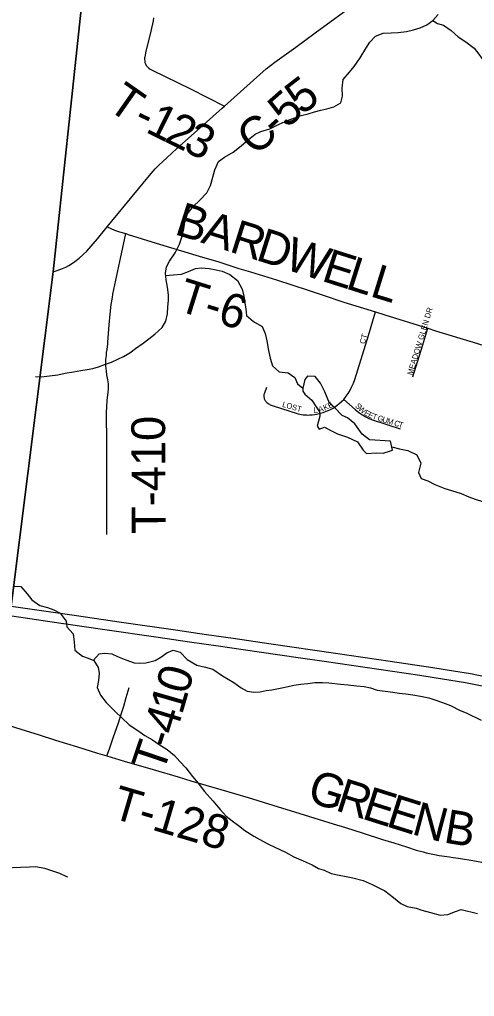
# Model space of a CAD drawing. Extents: x 1451455 to 1749751, y 218250 to 574981.
# Drawn here: x 1538512 to 1542548, y 386746 to 395415 of the extents above; entities that cross this region are included whole.
import ezdxf

# ---------------------------------------------------------------- set-up
doc = ezdxf.new("R2010")
doc.units = 0
for name, color, linetype in [('GM_X_Adjacent_County', 7, 'Continuous'), ('GM_X_County', 7, 'Continuous'), ('GM_X_County_Road', 7, 'Continuous'), ('GM_X_County_Road_Text', 7, 'Continuous'), ('GM_X_Minor_Lake', 7, 'Continuous'), ('GM_X_Minor_River', 7, 'Continuous'), ('GM_X_State_Route', 7, 'Continuous'), ('GM_X_Township', 7, 'Continuous'), ('GM_X_Township_Road', 7, 'Continuous'), ('GM_X_Township_Road_Text', 7, 'Continuous'), ('GM_X_Township_Subdivision', 7, 'Continuous'), ('GM_X_Township_Subdivision_Text', 7, 'Continuous')]:
    doc.layers.add(name, color=color, linetype=linetype)

msp = doc.modelspace()

# ---------------------------------------------------------------- linework, layer by layer
at = {"layer": 'GM_X_Adjacent_County'}
msp.add_lwpolyline([(1539082.9, 395731.5), (1538810.1, 393176.3), (1538437.6, 390209.5), (1538423.2, 390125.7), (1538304.6, 389185.1), (1537668.2, 384165.1), (1537157.3, 380191.1), (1537139.1, 380008.6), (1536205.4, 372784.7), (1535397.4, 366215.7), (1534972, 363185.5), (1534842.5, 361982.9), (1534628, 360198.7), (1533821.3, 353172), (1533276.4, 348456.9)], dxfattribs=at)
at = {"layer": 'GM_X_County'}
msp.add_lwpolyline([(1539082.9, 395731.5), (1538810.1, 393176.3), (1538437.6, 390209.5), (1538423.2, 390125.7), (1538304.6, 389185.1), (1537668.2, 384165.1), (1537157.3, 380191.1), (1537139.1, 380008.6), (1536205.4, 372784.7), (1535397.4, 366215.7), (1534972, 363185.5), (1534842.5, 361982.9), (1534628, 360198.7), (1533821.3, 353172), (1533276.4, 348456.9)], dxfattribs=at)
at = {"layer": 'GM_X_County_Road'}
for points in [[(1540328.5, 394645.6), (1540643.1, 394928.6), (1540700.9, 394976.9), (1540775.5, 395035.6), (1540962, 395169.4), (1541133.8, 395295.9), (1541515, 395575.2), (1541585.2, 395626.2)], [(1539289.6, 393574.2), (1539607.9, 393964.1), (1539678.8, 394050.1), (1539713.5, 394089.1), (1539747.8, 394124.1), (1539817.2, 394188.9), (1539907.6, 394269.7), (1540035.4, 394382.8), (1540309, 394628), (1540328.5, 394645.6)], [(1538810, 393176.3), (1538845.9, 393187.1), (1538893.8, 393204.7), (1538921.8, 393218), (1538948.3, 393231.7), (1538973.7, 393247.4), (1539003.3, 393268.8), (1539039.4, 393297.4), (1539076.7, 393329.9), (1539107.5, 393359.9), (1539203.2, 393468.4), (1539289.6, 393574.2)]]:
    msp.add_lwpolyline(points, dxfattribs=at)
at = {"layer": 'GM_X_Minor_Lake'}
for points in [[(1541042.7, 392221.8), (1541024.6, 392143.8), (1541026.2, 392116.8), (1541042.4, 392089.7)], [(1541042.4, 392089.7), (1541103.5, 392038.6), (1541142.4, 391977.9), (1541171.7, 391933.4), (1541175, 391895.3), (1541153.5, 391807.6), (1541169, 391779.3), (1541217.3, 391796.5), (1541284.7, 391761.4), (1541332.3, 391738.5), (1541421.7, 391709), (1541511, 391667.5), (1541559.7, 391592.6), (1541591.2, 391564.1), (1541675.3, 391568.7), (1541737.2, 391565.6), (1541801.6, 391586.6), (1541821.7, 391594.2), (1541803, 391672.6), (1541615.3, 391683.8), (1541550.2, 391734.9), (1541487.8, 391828), (1541422.7, 391879.1), (1541373.1, 391902), (1541308.2, 391969.1), (1541263, 392009.9), (1541218.7, 392112.7), (1541182.1, 392189.4), (1541135.1, 392248.2), (1541067.1, 392249.4), (1541042.7, 392221.8)]]:
    msp.add_lwpolyline(points, dxfattribs=at)
at = {"layer": 'GM_X_Minor_River'}
for points in [[(1538653.9, 392246.7), (1538705.6, 392243), (1538777.7, 392251.8), (1538849.9, 392262.6), (1538916.1, 392275.5), (1538990.3, 392288.2), (1539056.4, 392299.1), (1539110.6, 392308.2), (1539162.8, 392319.4), (1539213, 392334.5), (1539275.4, 392355.5), (1539327.7, 392374.6), (1539384.1, 392399.7), (1539434.5, 392424.9), (1539489.1, 392456), (1539541.7, 392495.2), (1539608.5, 392544.1), (1539659.2, 392581.3), (1539711.9, 392624.4), (1539776.9, 392683.4), (1539809.9, 392738.9), (1539822.9, 392802.7), (1539828, 392864.7), (1539833, 392920.6), (1539831.8, 392970.7), (1539823, 393038.9), (1539812.2, 393105.2), (1539807.2, 393165.3), (1539816.1, 393219.2), (1539841, 393270.8), (1539892.3, 393346), (1539931.6, 393421.5), (1539952.7, 393485.2), (1539968, 393559), (1539977, 393620.9), (1540000.2, 393688.6), (1540055.4, 393757.7), (1540108.2, 393808.9), (1540173.4, 393877.8), (1540206.5, 393943.4), (1540225.8, 394015.1), (1540244.9, 394080.9), (1540278.2, 394154.4), (1540328.8, 394193.6), (1540407.6, 394238.3), (1540478.5, 394295.2), (1540543.5, 394350.1), (1540602.3, 394399.2), (1540652.7, 394422.4), (1540733.1, 394445), (1540815.8, 394487.7), (1540894.4, 394522.4), (1540954.7, 394543.4), (1541009, 394562.5), (1541073.3, 394579.5), (1541129.6, 394596.6), (1541185.8, 394609.6), (1541238, 394622.8), (1541300.3, 394639.8), (1541360.9, 394676.8), (1541375.9, 394734.6), (1541373.2, 394806.7), (1541382.5, 394882.6), (1541437.6, 394947.8), (1541480.5, 394999.1), (1541533.8, 395076.3), (1541583.2, 395157.6), (1541620.1, 395213), (1541669, 395266.3), (1541737.5, 395293.2), (1541809.5, 395296), (1541871.6, 395300.9), (1541943.7, 395309.7), (1542006, 395324.7), (1542066.3, 395341.7), (1542124.7, 395368.8), (1542177.3, 395405.9), (1542226.3, 395461.2)], [(1542178.4, 395407.2), (1542220.9, 395381.2), (1542272.6, 395364.3), (1542339.8, 395319.1), (1542402.8, 395262), (1542472, 395216.8), (1542545, 395161.5), (1542586.1, 395106.7), (1542691.1, 394960)], [(1539809, 393143.3), (1539874.9, 393148.1), (1539947, 393155), (1540009.4, 393177.9), (1540071.8, 393204.9), (1540123.9, 393212), (1540193.8, 393204.9), (1540255.6, 393193.8), (1540309.4, 393180.9), (1540376.8, 393151.7), (1540445.9, 393100.5), (1540486.6, 393023.8), (1540501.5, 392959.5), (1540510.5, 392899.3), (1540519.6, 392847.1), (1540524.6, 392788.9), (1540587.6, 392735.8), (1540662.8, 392690.5), (1540691.7, 392628), (1540706.6, 392563.7), (1540719.2, 392479.4), (1540734, 392409.1), (1540754.8, 392342.7), (1540815.8, 392287.6), (1540895.7, 392280.3), (1540954.9, 392237.3), (1540978, 392182.8), (1541024.6, 392143.8)], [(1541814.7, 391623.7), (1541883.9, 391605.2), (1541955.6, 391592), (1542036.9, 391552.6), (1542071.6, 391478), (1542052.2, 391396.2), (1542075.3, 391341.8), (1542132.9, 391320.8), (1542196.3, 391287.7), (1542285.7, 391252.2), (1542345.4, 391235.2), (1542430.9, 391209.8), (1542498.4, 391180.6), (1542554, 391159.7), (1542619.7, 391138.5)], [(1538465.6, 390385.5), (1538523.6, 390384.5), (1538578.4, 390319.5), (1538619.5, 390264.8), (1538690.6, 390215.6), (1538760.3, 390196.4), (1538815.9, 390177.5), (1538873.4, 390146.5), (1538926.2, 390077.5), (1538931.3, 390025.4), (1538988.2, 389962.4), (1538996.9, 389888.2), (1539001.7, 389818), (1539068.8, 389766.9), (1539120.5, 389748), (1539172.1, 389727.1), (1539209, 389664.5), (1539218.1, 389614.3), (1539211, 389550.3), (1539200, 389488.5), (1539230.7, 389417.9), (1539279.6, 389353), (1539362.2, 389271.6), (1539417.3, 389222.6), (1539484.1, 389155.4), (1539561.3, 389106.1), (1539624.5, 389061), (1539689.8, 389021.9), (1539751.1, 388980.8), (1539822.3, 388937.6), (1539885.4, 388884.5), (1539932.5, 388831.6), (1539987.5, 388774.7), (1540046.1, 388697.6), (1540095.1, 388638.7), (1540153.8, 388565.7), (1540226.3, 388480.4), (1540291, 388405.2), (1540344, 388344.3), (1540399.3, 388305.3), (1540454.5, 388262.4), (1540511.8, 388219.4), (1540588.9, 388168), (1540670.1, 388124.6), (1540721.6, 388095.8), (1540775.1, 388070.8), (1540870.4, 388027.2), (1540945.6, 387985.9), (1541027, 387948.5), (1541106.3, 387913.1), (1541163.8, 387880.1), (1541215.5, 387865.3), (1541275, 387838.2), (1541346.7, 387823), (1541408.5, 387810), (1541468.3, 387797), (1541559.8, 387773.4), (1541639.2, 387740), (1541700.7, 387711), (1541752.2, 387682.1), (1541829.2, 387622.8), (1541894.3, 387571.6), (1541951.8, 387542.6), (1542029.5, 387529.3), (1542081.2, 387512.4), (1542156.8, 387491.1), (1542244.4, 387467.6), (1542312.5, 387472.5), (1542378.9, 387499.4), (1542431.2, 387518.6), (1542574.7, 387481.5)], [(1539167, 389729.2), (1539217.1, 389786.4), (1539269.2, 389791.6), (1539329.1, 389786.5), (1539380.6, 389761.7), (1539454.1, 389732.4), (1539527.7, 389707.2), (1539579.6, 389702.3), (1539631.6, 389707.4), (1539714, 389728.1), (1539766.4, 389755.2), (1539817.1, 389794.4), (1539873.5, 389817.5), (1539937.2, 389800.4), (1540000.1, 389737.3), (1540085.2, 389685.8), (1540160.8, 389666.5), (1540226.5, 389649.4), (1540313.5, 389591.9), (1540412.5, 389532.2), (1540477.6, 389483.1), (1540531.1, 389454.2), (1540588.9, 389445.2), (1540647, 389450.2), (1540699.1, 389459.4), (1540749.2, 389466.5), (1540837.5, 389483.1), (1540893.7, 389496.1), (1540945.9, 389509.3), (1541006.1, 389518.3), (1541068.2, 389523.2), (1541132.3, 389532.2), (1541198.3, 389533.1), (1541254.2, 389528.1), (1541358, 389518.4), (1541427.9, 389511.2), (1541499.7, 389502), (1541569.6, 389494.8), (1541625.4, 389483.9), (1541685, 389464.9), (1541754.8, 389453.7), (1541824.7, 389446.5), (1541878.5, 389437.6), (1541938.4, 389430.6), (1542000.2, 389421.6), (1542070, 389410.4), (1542143.7, 389395.2), (1542205.4, 389376.1), (1542265, 389355.1), (1542334.5, 389327.9), (1542421.7, 389282.4), (1542473.4, 389263.5), (1542606.9, 389198.7)], [(1538141.4, 387974.7), (1538246.9, 387908.9), (1538298.6, 387890), (1538378.4, 387884.7), (1538450.5, 387889.5), (1538520.5, 387892.3), (1538598.6, 387895), (1538656.6, 387898.1), (1538734.3, 387882.7), (1538811.9, 387857.4), (1538865.5, 387838.5), (1538927.1, 387811.5), (1538938.9, 387805.9)]]:
    msp.add_lwpolyline(points, dxfattribs=at)
at = {"layer": 'GM_X_State_Route'}
for points in [[(1538437.6, 390209.5), (1538994.8, 390129.9), (1539416.8, 390068.3), (1539894.1, 389998.6), (1540170, 389958.6), (1540407.1, 389924.7), (1540744.7, 389874.8), (1541316.2, 389792.6), (1541799.8, 389721.5), (1542179.4, 389664.6), (1542360.9, 389636.3), (1542512.8, 389610.3), (1542670.7, 389580.5)], [(1538423.2, 390125.7), (1538544.3, 390109.6), (1538781.1, 390073.5), (1539248.7, 390006.2), (1539742.1, 389933.2), (1540018.1, 389893.9), (1540274.7, 389857.3), (1540638.1, 389802.5), (1541005.1, 389750), (1541212.9, 389719.7), (1542063.7, 389597.2), (1542190.2, 389577.2), (1542468.5, 389530.3), (1542617, 389502.9), (1542765, 389472.8), (1542970.2, 389428.3), (1543142.9, 389388.5), (1543311.9, 389347.2), (1543458, 389309), (1543587.7, 389273.1), (1543855.8, 389195.9), (1544043.7, 389138.5)]]:
    msp.add_lwpolyline(points, dxfattribs=at)
at = {"layer": 'GM_X_Township'}
msp.add_lwpolyline([(1560610.7, 396563.8), (1560083.8, 391183.3), (1560020.7, 390538.7), (1559582.3, 385863.6), (1559460, 384557.6), (1559442.3, 384369.1), (1559324.4, 383579.2), (1559200.4, 380762.2), (1558887.7, 378455.9), (1558782.7, 377336.1), (1558546.6, 377365), (1556931.9, 377563.1), (1548864.9, 378552.6), (1543530.3, 379207), (1540005.4, 379639.4), (1537304.8, 379989.6), (1537139.1, 380008.6), (1537157.3, 380191.1), (1537668.2, 384165.1), (1538304.6, 389185.1), (1538423.2, 390125.7), (1538437.6, 390209.5), (1538810.1, 393176.3), (1539082.9, 395731.5)], dxfattribs=at)
at = {"layer": 'GM_X_Township_Road'}
for points in [[(1539700.8, 395429.5), (1539696.4, 395403.6), (1539675.6, 395310.7), (1539630.2, 395119), (1539625.1, 395096.6), (1539622.8, 395085), (1539621.4, 395074.7), (1539620.6, 395061.1), (1539622, 395047.7), (1539623.8, 395035.1), (1539628.4, 395022), (1539635.7, 395008.5), (1539641.9, 395000.3), (1539648.9, 394992.5), (1539657.5, 394984.7), (1539670.4, 394975.3), (1539688.3, 394965), (1540027.1, 394798.9), (1540328.5, 394645.6)], [(1539283.3, 391907.5), (1539283.1, 391928.9), (1539284.8, 391978.1), (1539288.8, 392033.7), (1539297.8, 392108.3), (1539300.9, 392137.4), (1539301.3, 392160.1), (1539299.4, 392182.8), (1539293.4, 392218.1), (1539285.6, 392263.2), (1539281.6, 392293.6), (1539277, 392341.4), (1539276.9, 392374.1), (1539278.2, 392397.8), (1539281.7, 392432.7), (1539284.4, 392460.6), (1539287.8, 392486.7), (1539293.8, 392536.6), (1539295.1, 392551.6), (1539306.3, 392704.9), (1539315.1, 392799.3), (1539325.9, 392887.3), (1539335.3, 392947.9), (1539340.4, 392976.9), (1539348.3, 393018.8), (1539411.3, 393310.5), (1539434.5, 393419.3), (1539454.9, 393515.1)], [(1539289.6, 393574.2), (1539322.8, 393559.4), (1539353.6, 393547.3), (1539399.2, 393531.6), (1539454.9, 393515.1)], [(1539454.9, 393515.1), (1539476.1, 393508.1), (1539722.9, 393430.2), (1540106.4, 393315.8), (1540279.3, 393265.4), (1540457.1, 393207.2), (1540561.7, 393175.4)], [(1540561.7, 393175.4), (1540792.6, 393105.3), (1541073.3, 393013.9), (1541197.6, 392971.8), (1541387.4, 392908.2), (1541670.9, 392819.9)], [(1541670.9, 392819.9), (1541753.9, 392794), (1542133.3, 392675.2)], [(1542133.3, 392675.2), (1542201.5, 392653.5), (1542537.7, 392552.5), (1542763.2, 392482.1), (1542913.1, 392443.1), (1543117, 392392.8), (1543209.5, 392364.8)], [(1539287, 390846.5), (1539286.9, 390890.8), (1539286.1, 391186), (1539284.8, 391673.2), (1539283.3, 391907.5)], [(1539285.6, 388880), (1539308.9, 388944.1), (1539343, 389041), (1539389.1, 389173.4), (1539417, 389259), (1539436.7, 389322.1), (1539458.5, 389398.5), (1539484.1, 389488.3)], [(1538304.6, 389185.1), (1538393.5, 389158.9), (1538531, 389115.1), (1538677.8, 389069.5), (1538831.8, 389020.4), (1539025.1, 388960.1), (1539204.4, 388905.3), (1539285.6, 388880)], [(1539285.6, 388880), (1539441.2, 388834.2), (1539697.1, 388759.1), (1539918.8, 388694.5), (1540032.6, 388660.4), (1540298.3, 388581.4), (1540539.7, 388510), (1540757.7, 388443.1), (1540999.5, 388368.2), (1541292.7, 388277.2), (1541402.9, 388243.5), (1541558.9, 388194.2), (1541732.9, 388139.2), (1541833.8, 388107.8), (1541944.9, 388073.2), (1542031.5, 388045.1), (1542092.2, 388027.6), (1542118, 388020.8), (1542162.8, 388010.1), (1542193.9, 388004.1), (1542235.7, 387997.3), (1542281.8, 387990.4), (1542325.3, 387985.1), (1542359.4, 387979.8), (1542405.7, 387972.9), (1542442.2, 387966.9), (1542515.8, 387954), (1542793.7, 387906)]]:
    msp.add_lwpolyline(points, dxfattribs=at)
at = {"layer": 'GM_X_Township_Subdivision'}
for points in [[(1541388, 392044), (1541410.2, 392072.8), (1541427.6, 392097.1), (1541441.4, 392119.8), (1541457.9, 392152.2), (1541473.9, 392188.5), (1541485.3, 392221.9), (1541607.7, 392610.4), (1541670.9, 392819.9)], [(1542000.7, 392243.1), (1542086.3, 392519.9), (1542133.3, 392675.2)], [(1540702.4, 392150.7), (1540684.1, 392100.3), (1540680.4, 392087.4), (1540679.5, 392080.9), (1540679.2, 392074.8), (1540679.2, 392068), (1540680.5, 392059.6), (1540683.1, 392049.3), (1540685.3, 392043.5), (1540689.2, 392036.7), (1540693.1, 392030.9), (1540697.3, 392025.4), (1540700.8, 392021.2), (1540707, 392015.4), (1540713.7, 392010.2), (1540720.5, 392005.1), (1540728, 392000.6), (1540736.3, 391995.4), (1540745.3, 391991.5), (1540753.9, 391988.7), (1540984.4, 391917.3), (1541012.1, 391911.2), (1541028.6, 391908), (1541044.1, 391906.3), (1541057, 391905.7), (1541069.9, 391905.4), (1541086.4, 391905.7), (1541108, 391906.6), (1541131.2, 391909.8), (1541150.3, 391913.5), (1541169.9, 391918.2), (1541205, 391927.8), (1541236.3, 391938.8), (1541263.6, 391950.9), (1541292.9, 391966.4), (1541312.5, 391979.3), (1541328.2, 391991.6), (1541343.4, 392004), (1541368.5, 392025.6), (1541388, 392044)], [(1541388, 392044), (1541489.1, 391955.4), (1541522.5, 391928.7), (1541554.7, 391906), (1541582.8, 391888.9), (1541609.3, 391875.7), (1541642.8, 391862.1), (1541887.2, 391782.4)]]:
    msp.add_lwpolyline(points, dxfattribs=at)

# ---------------------------------------------------------------- texts
at = {"layer": 'GM_X_County_Road_Text'}
for s, rotation, p in [('5', 37.84463, (1541017.2, 394561)), ('5', 41.37293, (1540882.3, 394442)), ('C', 41.87436, (1540607.5, 394195.9)), ('-', 41.7969, (1540790.9, 394360.3))]:
    msp.add_text(s, height=300, rotation=rotation, dxfattribs=at).set_placement(p)
at = {"layer": 'GM_X_Township_Road_Text'}
for s, rotation, p in [('T', 325.07609, (1539277.1, 394629.3)), ('1', 333.68979, (1539618.6, 394421.3)), ('-', 334.67189, (1539508.4, 394473.4)), ('2', 333.78688, (1539784.7, 394339.1)), ('3', 333.8079, (1539950.6, 394257.4)), ('B', 342.39941, (1539876.7, 393513)), ('A', 342.39889, (1540111.6, 393438.5)), ('R', 342.39882, (1540363.2, 393358.7)), ('D', 342.39889, (1540598.1, 393284.2)), ('W', 342.39899, (1540849.7, 393204.4)), ('E', 342.39786, (1541181, 393099.3)), ('L', 342.40437, (1541395, 393031.4)), ('L', 342.82219, (1541611.2, 392962.8)), ('T-6', 342.59282, (1539896.3, 392837.7)), ('T-410', 90.27955, (1539807.8, 390851.1)), ('0', 74.22475, (1540004.4, 389417.4)), ('1', 73.89193, (1539952.6, 389238)), ('4', 72.98394, (1539897, 389056.4)), ('T', 71.28858, (1539784.2, 388717.4)), ('-', 72.09537, (1539857.6, 388934.3)), ('G', 342.55232, (1541052.2, 388479.4)), ('R', 342.55063, (1541304.1, 388400.2)), ('T-128', 343.59605, (1539313, 388334.6)), ('E', 342.55036, (1541539.1, 388326.3)), ('E', 342.57284, (1541753.3, 388259)), ('N', 345.07404, (1541981.2, 388187.8)), ('B', 350.46377, (1542266.4, 388113.3))]:
    msp.add_text(s, height=300, rotation=rotation, dxfattribs=at).set_placement(p)
at = {"layer": 'GM_X_Township_Subdivision_Text'}
for s, rotation, p in [('MEADOW GLEN DR', 73.12761, (1541997.3, 392254.6)), ('CT', 74.47087, (1541574.9, 392531.7)), ('LOST', 343.61325, (1540838.6, 391979.4)), ('L', 3.63598, (1541122.8, 391922.6)), ('A', 17.49063, (1541170.8, 391927.3)), ('K', 24.40987, (1541219, 391942.9)), ('E', 27.53487, (1541261.7, 391962.3)), ('S', 315.23181, (1541485, 391981.4)), ('W', 318.6554, (1541512.4, 391954.4)), ('E', 329.28497, (1541563.5, 391910.7)), ('E', 334.97344, (1541598.6, 391890.2)), ('T', 341.39736, (1541636.2, 391873)), ('G', 343.10406, (1541683.7, 391857.4)), ('U', 343.1465, (1541725.8, 391844.6)), ('M', 343.14636, (1541767.9, 391831.8)), ('C', 343.13736, (1541831.1, 391812.7)), ('T', 343.14636, (1541869, 391801.2))]:
    msp.add_text(s, height=50, rotation=rotation, dxfattribs=at).set_placement(p)

doc.saveas('drawing.dxf')
